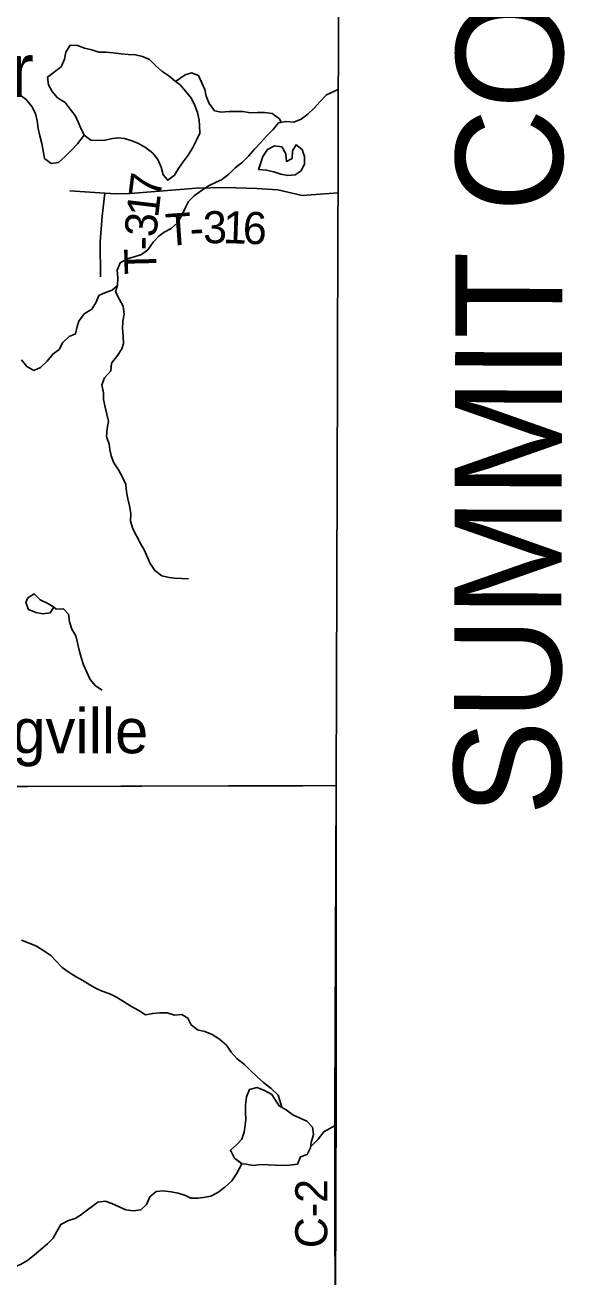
# Model space of a CAD drawing. Extents: x 1985906 to 2277390, y 930619 to 1324581.
# Drawn here: x 2189632 to 2194678, y 1138787 to 1150494 of the extents above; entities that cross this region are included whole.
import ezdxf

# ---------------------------------------------------------------- set-up
doc = ezdxf.new("R2010")
doc.units = 0
for name, color, linetype in [('GM_X_Adjacent_County', 7, 'Continuous'), ('GM_X_Adjacent_County_Text', 7, 'Continuous'), ('GM_X_County', 7, 'Continuous'), ('GM_X_County_Road', 7, 'Continuous'), ('GM_X_County_Road_Text', 7, 'Continuous'), ('GM_X_Minor_Lake', 7, 'Continuous'), ('GM_X_Minor_Lake_Text', 7, 'Continuous'), ('GM_X_Minor_River', 7, 'Continuous'), ('GM_X_State_Route', 7, 'Continuous'), ('GM_X_Township', 7, 'Continuous'), ('GM_X_Township_Road', 7, 'Continuous'), ('GM_X_Township_Road_Text', 7, 'Continuous'), ('GM_X_Unincorporated_Text', 7, 'Continuous')]:
    doc.layers.add(name, color=color, linetype=linetype)

msp = doc.modelspace()

# ---------------------------------------------------------------- linework, layer by layer
at = {"layer": 'GM_X_Adjacent_County'}
msp.add_lwpolyline([(2192552, 1123393), (2192560, 1126776), (2192557, 1127768), (2192541, 1130027), (2192543, 1132646), (2192543, 1135847), (2192542, 1136084), (2192540, 1136744), (2192530, 1137575), (2192539, 1140482), (2192539, 1143381), (2192552, 1147211), (2192556, 1148676), (2192557, 1148924), (2192558, 1149453), (2192562, 1150577), (2192569, 1152461), (2192570, 1152863), (2192571, 1153176), (2192575, 1154176), (2192588, 1155252), (2192594, 1158495), (2192604, 1162456), (2192620, 1166969)], dxfattribs=at)
at = {"layer": 'GM_X_County'}
msp.add_lwpolyline([(2192552, 1123393), (2192560, 1126776), (2192557, 1127768), (2192541, 1130027), (2192543, 1132646), (2192543, 1135847), (2192542, 1136084), (2192540, 1136744), (2192530, 1137575), (2192539, 1140482), (2192539, 1143381), (2192552, 1147211), (2192556, 1148676), (2192557, 1148924), (2192558, 1149453), (2192562, 1150577), (2192569, 1152461), (2192570, 1152863), (2192571, 1153176), (2192575, 1154176), (2192588, 1155252), (2192594, 1158495), (2192604, 1162456), (2192620, 1166969)], dxfattribs=at)
at = {"layer": 'GM_X_County_Road'}
for points in [[(2192539, 1143381), (2192552, 1147211), (2192556, 1148676), (2192557, 1148924), (2192558, 1149453), (2192562, 1150577)], [(2192540, 1136545), (2192540, 1136744), (2192530, 1137575), (2192527, 1140374), (2192539, 1143381)]]:
    msp.add_lwpolyline(points, dxfattribs=at)
at = {"layer": 'GM_X_Minor_Lake'}
for points in [[(2191083, 1149935), (2191035, 1149970), (2190975, 1150018), (2190911, 1150063), (2190852, 1150115), (2190794, 1150173), (2190729, 1150199), (2190665, 1150215), (2190597, 1150219), (2190529, 1150225), (2190456, 1150235), (2190388, 1150241), (2190320, 1150241), (2190255, 1150261), (2190187, 1150279), (2190123, 1150301), (2190054, 1150306), (2190014, 1150240), (2190002, 1150176), (2189970, 1150104), (2189842, 1150007), (2189850, 1149935), (2189886, 1149871), (2189936, 1149812), (2190007, 1149770)], [(2191082, 1149936), (2191035, 1149970), (2190975, 1150018), (2190911, 1150063), (2190852, 1150115), (2190794, 1150173), (2190729, 1150199), (2190665, 1150215), (2190597, 1150219), (2190529, 1150225), (2190456, 1150235), (2190388, 1150241), (2190320, 1150241), (2190255, 1150261), (2190187, 1150279), (2190123, 1150301), (2190054, 1150306), (2190014, 1150240), (2190002, 1150176), (2189970, 1150104), (2189842, 1150007), (2189850, 1149935), (2189886, 1149871), (2189936, 1149812), (2190007, 1149770)], [(2190007, 1149770), (2190053, 1149708), (2190099, 1149648), (2190130, 1149580), (2190154, 1149530), (2190184, 1149465), (2190246, 1149417), (2190311, 1149415), (2190379, 1149417), (2190451, 1149434), (2190502, 1149438), (2190562, 1149432), (2190622, 1149414), (2190686, 1149388), (2190757, 1149348), (2190825, 1149295), (2190872, 1149237), (2190904, 1149165), (2190922, 1149093), (2190966, 1149043), (2191028, 1149089), (2191067, 1149151), (2191111, 1149215), (2191155, 1149278), (2191199, 1149348), (2191235, 1149416), (2191265, 1149483), (2191261, 1149555), (2191259, 1149605), (2191243, 1149675), (2191220, 1149742), (2191188, 1149806), (2191136, 1149872), (2191081, 1149936)], [(2190007, 1149770), (2190053, 1149708), (2190099, 1149648), (2190130, 1149580), (2190154, 1149530), (2190184, 1149465), (2190246, 1149417), (2190311, 1149415), (2190379, 1149417), (2190451, 1149434), (2190502, 1149438), (2190562, 1149432), (2190622, 1149414), (2190686, 1149388), (2190757, 1149348), (2190825, 1149295), (2190872, 1149237), (2190904, 1149165), (2190922, 1149093), (2190966, 1149043), (2191028, 1149089), (2191067, 1149151), (2191111, 1149215), (2191155, 1149278), (2191199, 1149348), (2191235, 1149416), (2191265, 1149483), (2191261, 1149555), (2191259, 1149605), (2191243, 1149675), (2191220, 1149742), (2191188, 1149806), (2191136, 1149872), (2191083, 1149935)], [(2191814, 1149142), (2191886, 1149138), (2191957, 1149120), (2192021, 1149098), (2192089, 1149086), (2192158, 1149094), (2192212, 1149129), (2192244, 1149195), (2192244, 1149263), (2192221, 1149331), (2192165, 1149373), (2192131, 1149319), (2192127, 1149247)], [(2191814, 1149142), (2191886, 1149138), (2191957, 1149120), (2192021, 1149098), (2192089, 1149086), (2192158, 1149094), (2192212, 1149129), (2192244, 1149195), (2192244, 1149263), (2192221, 1149331), (2192165, 1149373), (2192131, 1149319), (2192127, 1149247)], [(2192127, 1149247), (2192075, 1149219), (2192069, 1149289), (2192033, 1149355), (2191964, 1149363), (2191898, 1149331), (2191854, 1149265), (2191814, 1149142)], [(2192127, 1149247), (2192075, 1149219), (2192069, 1149289), (2192033, 1149355), (2191964, 1149363), (2191898, 1149331), (2191854, 1149265), (2191814, 1149141)], [(2189658, 1145139), (2189638, 1145095), (2189664, 1145027), (2189732, 1144999), (2189799, 1144989), (2189867, 1144997), (2189902, 1145051)], [(2189658, 1145139), (2189638, 1145095), (2189664, 1145027), (2189732, 1144999), (2189799, 1144989), (2189867, 1144997), (2189903, 1145053)], [(2189902, 1145051), (2189845, 1145083), (2189773, 1145119), (2189716, 1145174), (2189658, 1145139)], [(2189923, 1145033), (2189897, 1145053), (2189845, 1145083), (2189773, 1145119), (2189716, 1145174), (2189658, 1145139)], [(2191967, 1140450), (2191939, 1140494), (2191871, 1140530), (2191802, 1140560), (2191730, 1140540), (2191702, 1140471), (2191692, 1140397), (2191692, 1140325), (2191696, 1140261), (2191690, 1140210), (2191680, 1140142), (2191658, 1140074), (2191608, 1140022), (2191552, 1139971), (2191590, 1139899), (2191658, 1139846)], [(2191967, 1140450), (2191939, 1140494), (2191871, 1140530), (2191802, 1140560), (2191730, 1140540), (2191702, 1140471), (2191692, 1140397), (2191692, 1140325), (2191696, 1140261), (2191690, 1140210), (2191680, 1140142), (2191658, 1140074), (2191608, 1140022), (2191552, 1139971), (2191590, 1139899), (2191657, 1139847)], [(2191657, 1139846), (2191697, 1139841), (2191763, 1139829), (2191835, 1139837), (2191904, 1139835), (2191974, 1139831), (2192038, 1139829), (2192107, 1139833), (2192177, 1139842), (2192205, 1139910), (2192269, 1139932), (2192301, 1139994), (2192307, 1140044), (2192327, 1140119), (2192319, 1140187), (2192267, 1140243), (2192202, 1140271), (2192136, 1140303), (2192072, 1140351), (2192007, 1140387), (2191967, 1140450)], [(2191658, 1139846), (2191697, 1139841), (2191763, 1139829), (2191835, 1139837), (2191904, 1139835), (2191974, 1139831), (2192038, 1139829), (2192107, 1139833), (2192177, 1139842), (2192205, 1139910), (2192269, 1139932), (2192301, 1139994), (2192307, 1140044), (2192327, 1140119), (2192319, 1140187), (2192267, 1140243), (2192202, 1140271), (2192136, 1140303), (2192072, 1140351), (2192007, 1140387), (2191967, 1140450)]]:
    msp.add_lwpolyline(points, dxfattribs=at)
at = {"layer": 'GM_X_Minor_River'}
for points in [[(2192026, 1149583), (2192010, 1149618), (2191942, 1149668), (2191871, 1149676), (2191805, 1149676), (2191735, 1149672), (2191672, 1149684), (2191540, 1149684), (2191466, 1149678), (2191403, 1149690), (2191353, 1149760), (2191325, 1149828), (2191313, 1149892), (2191280, 1149961), (2191252, 1150023), (2191188, 1150047), (2191128, 1150029), (2191039, 1149967)], [(2192564, 1149894), (2192448, 1149840), (2192388, 1149775), (2192333, 1149715), (2192275, 1149661), (2192211, 1149614), (2192143, 1149586), (2192072, 1149592), (2192002, 1149578), (2191950, 1149516), (2191890, 1149455), (2191834, 1149393), (2191777, 1149333), (2191719, 1149268), (2191663, 1149210), (2191597, 1149160), (2191535, 1149100), (2191468, 1149047), (2191418, 1149023), (2191352, 1148993), (2191280, 1148945), (2191214, 1148896), (2191161, 1148844), (2191125, 1148776), (2191095, 1148711), (2191057, 1148645), (2190997, 1148591), (2190933, 1148557), (2190883, 1148520), (2190828, 1148464), (2190780, 1148392), (2190720, 1148348), (2190652, 1148327), (2190586, 1148307), (2190521, 1148269), (2190493, 1148201), (2190499, 1148130), (2190496, 1148058)], [(2190184, 1149464), (2190122, 1149383), (2190066, 1149323), (2190008, 1149264), (2189945, 1149208), (2189877, 1149200), (2189813, 1149246), (2189801, 1149318), (2189788, 1149386), (2189770, 1149459), (2189754, 1149527), (2189744, 1149599), (2189730, 1149668), (2189696, 1149732), (2189641, 1149796), (2189573, 1149848)], [(2190496, 1148058), (2190445, 1148016), (2190383, 1147992), (2190321, 1147966), (2190297, 1147901), (2190255, 1147837), (2190185, 1147793), (2190134, 1147724), (2190120, 1147674), (2190102, 1147606), (2190044, 1147580), (2189986, 1147525), (2189950, 1147461), (2189890, 1147417), (2189838, 1147352), (2189777, 1147290), (2189713, 1147264), (2189649, 1147302), (2189599, 1147362)], [(2190496, 1148058), (2190476, 1148000), (2190514, 1147928), (2190550, 1147865), (2190558, 1147791), (2190546, 1147725), (2190542, 1147657), (2190550, 1147588), (2190553, 1147516), (2190537, 1147466), (2190496, 1147404), (2190440, 1147331), (2190434, 1147259), (2190374, 1147195), (2190350, 1147128), (2190364, 1147054), (2190364, 1146992), (2190381, 1146921), (2190397, 1146855), (2190411, 1146789), (2190399, 1146721), (2190393, 1146646), (2190417, 1146576), (2190425, 1146526), (2190436, 1146466), (2190462, 1146399), (2190506, 1146335), (2190542, 1146267), (2190573, 1146197), (2190581, 1146129), (2190593, 1146064), (2190607, 1145998), (2190621, 1145926), (2190617, 1145853), (2190639, 1145783), (2190672, 1145717), (2190712, 1145647), (2190744, 1145585), (2190801, 1145460), (2190845, 1145394), (2190911, 1145344), (2190980, 1145328), (2191030, 1145320), (2191096, 1145318), (2191158, 1145314)], [(2190354, 1144273), (2190290, 1144315), (2190240, 1144375), (2190209, 1144443), (2190177, 1144512), (2190155, 1144580), (2190137, 1144648), (2190121, 1144718), (2190106, 1144783), (2190070, 1144845), (2190048, 1144913), (2190038, 1144985), (2189992, 1145035), (2189923, 1145033)], [(2192032, 1140374), (2191997, 1140486), (2191933, 1140548), (2191862, 1140606), (2191800, 1140658), (2191740, 1140716), (2191683, 1140775), (2191613, 1140827), (2191559, 1140889), (2191514, 1140953), (2191450, 1141009), (2191382, 1141053), (2191311, 1141083), (2191243, 1141097), (2191183, 1141143), (2191154, 1141208), (2191098, 1141242), (2191030, 1141236), (2190961, 1141258), (2190893, 1141256), (2190825, 1141251), (2190759, 1141239), (2190694, 1141277), (2190622, 1141319), (2190553, 1141364), (2190487, 1141404), (2190423, 1141434), (2190354, 1141460), (2190304, 1141482), (2190236, 1141520), (2190173, 1141558), (2190109, 1141592), (2190043, 1141634), (2189980, 1141680), (2189920, 1141742), (2189872, 1141792), (2189807, 1141838), (2189739, 1141879), (2189671, 1141907), (2189600, 1141935)], [(2192531, 1140203), (2192424, 1140143), (2192371, 1140075), (2192303, 1140006)], [(2191657, 1139846), (2191608, 1139750), (2191564, 1139686), (2191500, 1139628), (2191434, 1139578), (2191368, 1139543), (2191317, 1139533), (2191249, 1139523), (2191181, 1139525), (2191131, 1139547), (2191062, 1139571), (2190996, 1139583), (2190924, 1139593), (2190857, 1139585), (2190799, 1139537), (2190767, 1139464), (2190715, 1139414), (2190647, 1139406), (2190574, 1139414), (2190510, 1139442), (2190442, 1139474), (2190381, 1139494), (2190311, 1139486), (2190167, 1139377)], [(2190170, 1139378), (2190101, 1139333), (2190037, 1139316), (2189967, 1139278), (2189928, 1139213), (2189896, 1139150), (2189841, 1139097), (2189781, 1139048), (2189721, 1138995), (2189654, 1138940), (2189590, 1138904), (2189526, 1138879), (2189462, 1138832), (2189396, 1138809), (2189326, 1138790), (2189254, 1138791), (2189186, 1138788), (2189118, 1138780)]]:
    msp.add_lwpolyline(points, dxfattribs=at)
at = {"layer": 'GM_X_State_Route'}
for points in [[(2168189, 1143276), (2168310, 1143281), (2170164, 1143287), (2173370, 1143304), (2173555, 1143298), (2174315, 1143305), (2179296, 1143339), (2182903, 1143352), (2184732, 1143360), (2187504, 1143368), (2190722, 1143376)], [(2190722, 1143376), (2192227, 1143380)], [(2192227, 1143380), (2192539, 1143381)]]:
    msp.add_lwpolyline(points, dxfattribs=at)
at = {"layer": 'GM_X_Township'}
for points in [[(2192620, 1166969), (2192604, 1162456), (2192594, 1158495), (2192588, 1155252), (2192575, 1154176), (2192571, 1153176), (2192570, 1152863), (2192569, 1152461), (2192562, 1150577), (2192558, 1149453), (2192557, 1148924), (2192556, 1148676), (2192552, 1147211), (2192539, 1143381), (2187504, 1143368), (2184732, 1143360), (2182903, 1143352), (2179296, 1143339), (2174315, 1143306), (2173555, 1143298), (2173370, 1143304), (2170164, 1143287), (2168310, 1143281), (2168137, 1143274)], [(2168137, 1143274), (2168310, 1143281), (2170164, 1143287), (2173370, 1143304), (2173555, 1143298), (2174315, 1143306), (2179296, 1143339), (2182903, 1143352), (2184732, 1143360), (2187504, 1143368), (2192539, 1143381), (2192539, 1140482), (2192530, 1137575), (2192540, 1136744), (2192542, 1136084), (2192543, 1135847), (2192543, 1132646), (2192541, 1130027), (2192557, 1127768), (2192560, 1126776), (2192552, 1123393)]]:
    msp.add_lwpolyline(points, dxfattribs=at)
at = {"layer": 'GM_X_Township_Road'}
for points in [[(2190049, 1148944), (2190376, 1148923), (2190485, 1148916), (2190613, 1148919), (2190887, 1148941), (2191230, 1148968), (2191501, 1148976), (2191797, 1148966), (2191994, 1148954), (2192223, 1148900), (2192557, 1148924)], [(2190338, 1148139), (2190335, 1148465), (2190352, 1148706), (2190376, 1148923)]]:
    msp.add_lwpolyline(points, dxfattribs=at)

# ---------------------------------------------------------------- texts
at = {"layer": 'GM_X_Adjacent_County_Text'}
msp.add_text('SUMMIT COUNTY', height=1000, rotation=89.8287, dxfattribs=at).set_placement((2194639, 1143099))
at = {"layer": 'GM_X_County_Road_Text'}
msp.add_text('C-2', height=300, rotation=89.995, dxfattribs=at).set_placement((2192457, 1139056))
at = {"layer": 'GM_X_Minor_Lake_Text'}
msp.add_text('Granger', height=500.2, rotation=0.4207, dxfattribs=at).set_placement((2187264, 1149804))
at = {"layer": 'GM_X_Township_Road_Text'}
for s, rotation, p in [('7', 82.8937, (2190896, 1148868)), ('1', 83.1926, (2190875, 1148685)), ('3', 85.0449, (2190859, 1148504)), ('T', 3.9543, (2190955, 1148427)), ('3', 1.6342, (2191299, 1148450)), ('1', 358.1992, (2191479, 1148455)), ('6', 358.33, (2191664, 1148449)), ('-', 3.2647, (2191178, 1148443)), ('-', 89.2349, (2190858, 1148386)), ('T', 91.3759, (2190863, 1148165))]:
    msp.add_text(s, height=300, rotation=rotation, dxfattribs=at).set_placement(p)
at = {"layer": 'GM_X_Unincorporated_Text'}
msp.add_text('Coddingville', height=417, rotation=0, dxfattribs=at).set_placement((2187746, 1143684))

doc.saveas('drawing.dxf')
